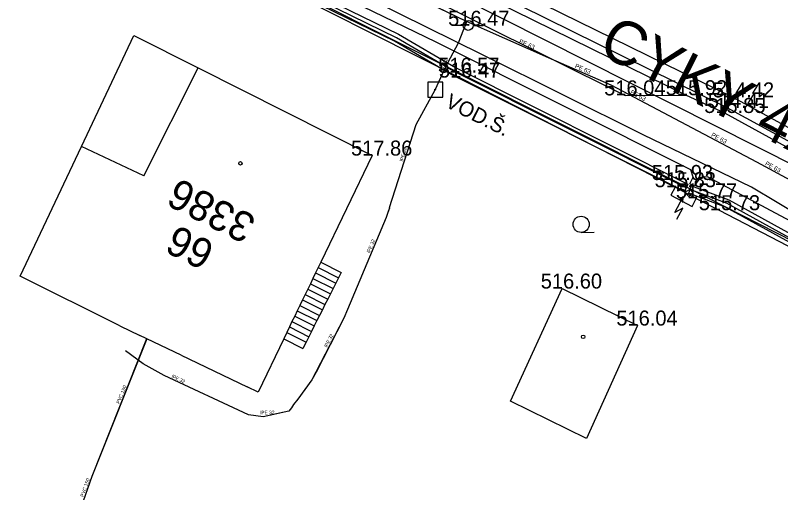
# Model space of a CAD drawing. Extents: x -668867 to -667827, y -1131943 to -1131019.
# Drawn here: x -668409.65 to -668371.34, y -1131519.34 to -1131495.48 of the extents above; entities that cross this region are included whole.
import ezdxf

# ---------------------------------------------------------------- set-up
doc = ezdxf.new("R2010")
doc.units = 0
for name, color, linetype in [('G_Bod_tecka', 7, 'Continuous'), ('G_Bod_vyska', 7, 'Continuous'), ('G_Budovy-znacky', 7, 'Continuous'), ('G_Budovy_Objekty', 7, 'Continuous'), ('G_Budovy_vstupy', 7, 'Continuous'), ('G_Cesty_Schody', 7, 'Continuous'), ('G_Cisla_orientacni', 7, 'Continuous'), ('G_Cisla_popisna', 7, 'Continuous'), ('G_Plochy_zpevnene', 7, 'Continuous'), ('G_Ploty', 7, 'Continuous'), ('G_Poznamky_odkaz', 7, 'Continuous'), ('G_Site-Rozvadece', 7, 'Continuous'), ('G_Site-Sachty_N', 7, 'Continuous'), ('G_Site-vodovod', 7, 'Continuous'), ('G_Z_CHRANICKA-TEPLOVOD_kotovane', 7, 'Continuous'), ('G_Z_ELsilove_podz_kotovane', 7, 'Continuous'), ('G_Z_ELsilove_zrusene', 7, 'Continuous'), ('G_Z_KANAL_podz_kotovane', 7, 'Continuous'), ('G_Z_SPOJE_podz_geodeticky', 7, 'Continuous'), ('G_Z_VODA_podz_kotovane', 7, 'Continuous'), ('G_Zelen-Znacky', 7, 'Continuous'), ('Vrstva 1', 7, 'Continuous'), ('Vrstva 18', 7, 'Continuous'), ('Vrstva 26', 7, 'Continuous'), ('Vrstva 3', 7, 'Continuous'), ('Vrstva 4', 7, 'Continuous'), ('Vrstva 6', 7, 'Continuous')]:
    doc.layers.add(name, color=color, linetype=linetype)

msp = doc.modelspace()

# ---------------------------------------------------------------- linework, layer by layer
at = {"layer": 'G_Bod_tecka'}
for p, q in [((-668386.95, -1131496), (-668386.95, -1131496)), ((-668387.45, -1131498.35), (-668387.45, -1131498.35)), ((-668387.41, -1131498.59), (-668387.41, -1131498.59)), ((-668376.07, -1131499.47), (-668376.07, -1131499.47)), ((-668379.12, -1131499.48), (-668379.12, -1131499.48)), ((-668373.72, -1131499.58), (-668373.72, -1131499.58)), ((-668374.03, -1131500.11), (-668374.03, -1131500.11)), ((-668374.15, -1131500.36), (-668374.15, -1131500.36)), ((-668391.81, -1131502.49), (-668391.81, -1131502.49)), ((-668376.77, -1131503.71), (-668376.77, -1131503.71)), ((-668376.63, -1131504.07), (-668376.63, -1131504.07)), ((-668375.57, -1131504.63), (-668375.57, -1131504.63)), ((-668374.42, -1131505.22), (-668374.42, -1131505.22)), ((-668382.28, -1131509.14), (-668382.28, -1131509.14)), ((-668378.51, -1131510.99), (-668378.51, -1131510.99))]:
    msp.add_line(p, q, dxfattribs=at)
at = {"layer": 'G_Budovy-znacky'}
for centre in [(-668398.38, -1131502.88), (-668381.23, -1131511.55)]:
    msp.add_circle(centre, 0.0875, dxfattribs=at)
at = {"layer": 'G_Budovy_Objekty'}
for p, q in [((-668406.34, -1131502.03), (-668403.72, -1131496.48)), ((-668403.72, -1131496.48), (-668400.49, -1131498.11)), ((-668403.21, -1131503.5), (-668400.49, -1131498.11)), ((-668400.49, -1131498.11), (-668391.79, -1131502.49)), ((-668409.4, -1131508.52), (-668406.34, -1131502.03)), ((-668403.21, -1131503.5), (-668406.34, -1131502.03)), ((-668404.41, -1131511.01), (-668409.4, -1131508.52)), ((-668384.86, -1131514.77), (-668382.28, -1131509.14)), ((-668382.28, -1131509.14), (-668378.51, -1131510.99)), ((-668378.51, -1131510.99), (-668381.07, -1131516.63)), ((-668401.35, -1131512.47), (-668403.42, -1131511.48)), ((-668397.5, -1131514.32), (-668398.04, -1131514.06)), ((-668381.07, -1131516.63), (-668384.86, -1131514.77))]:
    msp.add_line(p, q, dxfattribs=at)
msp.add_lwpolyline([(-668391.79, -1131502.49), (-668394.36, -1131507.82), (-668394.49, -1131508.09), (-668394.62, -1131508.36), (-668394.75, -1131508.63), (-668394.88, -1131508.9), (-668395.01, -1131509.17), (-668395.14, -1131509.44), (-668395.27, -1131509.71), (-668395.4, -1131509.98), (-668395.54, -1131510.25), (-668395.66, -1131510.52), (-668395.8, -1131510.79), (-668395.93, -1131511.06), (-668396.06, -1131511.33), (-668396.21, -1131511.65), (-668397.5, -1131514.32)], dxfattribs=at)
at = {"layer": 'G_Budovy_vstupy'}
for p, q in [((-668404.41, -1131511.01), (-668403.42, -1131511.48)), ((-668401.35, -1131512.47), (-668398.04, -1131514.06))]:
    msp.add_line(p, q, dxfattribs=at)
at = {"layer": 'G_Cesty_Schody'}
for p, q in [((-668394.36, -1131507.82), (-668393.34, -1131508.33)), ((-668394.49, -1131508.09), (-668393.48, -1131508.6)), ((-668394.75, -1131508.63), (-668393.74, -1131509.13)), ((-668394.62, -1131508.36), (-668393.61, -1131508.87)), ((-668394.88, -1131508.9), (-668393.88, -1131509.4)), ((-668395.01, -1131509.17), (-668394.01, -1131509.67)), ((-668395.27, -1131509.71), (-668394.28, -1131510.21)), ((-668395.14, -1131509.44), (-668394.15, -1131509.94)), ((-668395.4, -1131509.98), (-668394.42, -1131510.48)), ((-668395.66, -1131510.52), (-668394.69, -1131511.01)), ((-668395.54, -1131510.25), (-668394.55, -1131510.74)), ((-668395.8, -1131510.79), (-668394.82, -1131511.28)), ((-668396.06, -1131511.33), (-668395.09, -1131511.82)), ((-668395.93, -1131511.06), (-668394.96, -1131511.55)), ((-668396.21, -1131511.65), (-668395.25, -1131512.13))]:
    msp.add_line(p, q, dxfattribs=at)
for points in [[(-668373.72, -1131499.58), (-668384.03, -1131494.52)], [(-668374.03, -1131500.11), (-668384.37, -1131495)], [(-668365.58, -1131504.02), (-668373.72, -1131499.58)], [(-668365.86, -1131504.54), (-668374.03, -1131500.11)], [(-668393.34, -1131508.33), (-668393.48, -1131508.6), (-668393.61, -1131508.87), (-668393.74, -1131509.13), (-668393.88, -1131509.4), (-668394.01, -1131509.67), (-668394.15, -1131509.94), (-668394.28, -1131510.21), (-668394.42, -1131510.48), (-668394.55, -1131510.74), (-668394.69, -1131511.01), (-668394.82, -1131511.28), (-668394.96, -1131511.55), (-668395.09, -1131511.82), (-668395.25, -1131512.13)]]:
    msp.add_lwpolyline(points, dxfattribs=at)
at = {"layer": 'G_Plochy_zpevnene'}
for points in [[(-668392.34, -1131491.47), (-668376.07, -1131499.47)], [(-668387.45, -1131498.35), (-668398.14, -1131492.99)], [(-668390.42, -1131493.85), (-668379.12, -1131499.48)], [(-668376.77, -1131503.71), (-668387.45, -1131498.35)], [(-668379.12, -1131499.48), (-668376.07, -1131499.47)], [(-668376.07, -1131499.47), (-668374.15, -1131500.36)], [(-668374.15, -1131500.36), (-668365.1, -1131505.32)], [(-668368.92, -1131507.7), (-668376.77, -1131503.71)]]:
    msp.add_lwpolyline(points, dxfattribs=at)
at = {"layer": 'G_Ploty'}
for points in [[(-668398.28, -1131493.1), (-668387.41, -1131498.59)], [(-668387.41, -1131498.59), (-668376.63, -1131504.07)], [(-668375.57, -1131504.63), (-668374.42, -1131505.22), (-668370.16, -1131507.43)]]:
    msp.add_lwpolyline(points, dxfattribs=at)
at = {"layer": 'G_Site-Rozvadece'}
for p, q in [((-668376.636, -1131505.33), (-668376.22, -1131504.56)), ((-668376.22, -1131504.56), (-668376.433, -1131504.723)), ((-668376.24, -1131504.828), (-668376.22, -1131504.56)), ((-668376.238, -1131505.119), (-668376.636, -1131505.33)), ((-668376.535, -1131505.67), (-668376.238, -1131505.119))]:
    msp.add_line(p, q, dxfattribs=at)
msp.add_lwpolyline([(-668376.63, -1131504.07), (-668376.84, -1131504.47), (-668375.78, -1131505.03), (-668375.57, -1131504.63)], close=True, dxfattribs=at)
at = {"layer": 'G_Site-Sachty_N'}
msp.add_lwpolyline([(-668389.005, -1131499.565), (-668388.255, -1131499.565), (-668388.255, -1131498.815), (-668389.005, -1131498.815)], close=True, dxfattribs=at)
msp.add_circle((-668388.63, -1131499.19), 0.02, dxfattribs=at)
at = {"layer": 'G_Site-vodovod'}
for p, q in [((-668387.23, -1131495.98), (-668387.73, -1131495.98)), ((-668386.73, -1131495.98), (-668386.23, -1131495.98))]:
    msp.add_line(p, q, dxfattribs=at)
msp.add_circle((-668386.98, -1131495.98), 0.25, dxfattribs=at)
at = {"layer": 'G_Z_CHRANICKA-TEPLOVOD_kotovane'}
msp.add_lwpolyline([(-668410.158, -1131487.078), (-668401.326, -1131490.929), (-668398.019, -1131492.557), (-668397.119, -1131493.167), (-668390.475, -1131496.424), (-668387.615, -1131498.094), (-668375.985, -1131503.924), (-668376.039, -1131504.032), (-668376.165, -1131504.282), (-668376.212, -1131504.258), (-668387.805, -1131498.446), (-668390.665, -1131496.776), (-668397.321, -1131493.513), (-668398.221, -1131492.903), (-668401.494, -1131491.291), (-668410.322, -1131487.443)], dxfattribs=at)
for points in [[(-668376.212, -1131504.258), (-668376.362, -1131504.108), (-668376.163, -1131503.908), (-668376.039, -1131504.032), (-668375.878, -1131504.193), (-668375.738, -1131504.333), (-668375.827, -1131504.421), (-668375.938, -1131504.532)], [(-668375.807, -1131504.002), (-668373.946, -1131504.698), (-668365.31, -1131509.451), (-668363.049, -1131510.498), (-668361.103, -1131510.859), (-668358.236, -1131512.384), (-668356.161, -1131514.177), (-668354.384, -1131515.656), (-668350.323, -1131518.056), (-668350.308, -1131518.065), (-668350.329, -1131518.101), (-668350.403, -1131518.225), (-668350.512, -1131518.409), (-668350.64, -1131518.333), (-668354.616, -1131515.984), (-668356.419, -1131514.483), (-668358.464, -1131512.716), (-668361.237, -1131511.241), (-668363.171, -1131510.882), (-668365.49, -1131509.809), (-668374.114, -1131505.062), (-668375.827, -1131504.421), (-668375.947, -1131504.376), (-668375.878, -1131504.193)]]:
    msp.add_lwpolyline(points, close=True, dxfattribs=at)
at = {"layer": 'G_Z_ELsilove_podz_kotovane'}
msp.add_lwpolyline([(-668365.4, -1131509.63), (-668374.03, -1131504.88), (-668375.877, -1131504.189), (-668376.15, -1131504.32), (-668376.075, -1131504.103), (-668387.71, -1131498.27), (-668390.57, -1131496.6), (-668397.22, -1131493.34), (-668398.12, -1131492.73), (-668401.41, -1131491.11), (-668410.24, -1131487.26)], dxfattribs=at)
at = {"layer": 'G_Z_ELsilove_zrusene'}
msp.add_lwpolyline([(-668350.182, -1131518.108), (-668350.108, -1131517.901), (-668350.299, -1131517.55), (-668356.046, -1131514.01), (-668357.936, -1131512.908), (-668360.624, -1131511.341), (-668363.01, -1131509.949), (-668375.01, -1131503.554), (-668375.368, -1131503.6), (-668375.669, -1131504.004), (-668375.89, -1131503.906), (-668375.724, -1131503.561), (-668375.842, -1131503.195), (-668388.582, -1131496.815), (-668412.105, -1131485.428), (-668430.362, -1131476.814), (-668430.721, -1131476.984), (-668430.898, -1131477.252)], dxfattribs=at)
msp.add_lwpolyline([(-668350.182, -1131518.108), (-668350.108, -1131517.901), (-668350.299, -1131517.55), (-668356.046, -1131514.01), (-668357.936, -1131512.908), (-668360.624, -1131511.341), (-668363.01, -1131509.949), (-668375.01, -1131503.554), (-668375.368, -1131503.6), (-668375.669, -1131504.004), (-668375.89, -1131503.906), (-668375.724, -1131503.561), (-668375.842, -1131503.195), (-668388.582, -1131496.815), (-668412.105, -1131485.428), (-668430.362, -1131476.814), (-668430.721, -1131476.984), (-668430.898, -1131477.252)], dxfattribs=at)
at = {"layer": 'G_Z_KANAL_podz_kotovane'}
msp.add_lwpolyline([(-668403.07, -1131511.65), (-668405.81, -1131518.54), (-668409.26, -1131528.31)], dxfattribs=at)
at = {"layer": 'G_Z_SPOJE_podz_geodeticky'}
msp.add_lwpolyline([(-668349.32, -1131517.58), (-668357.19, -1131512.82), (-668364.95, -1131508.46), (-668370.24, -1131505.6), (-668372.81, -1131504.07), (-668378.23, -1131501.46), (-668386.26, -1131497.45), (-668391.81, -1131494.72), (-668399.75, -1131490.66), (-668405.33, -1131488.23), (-668413.45, -1131484.15), (-668418.92, -1131481.51), (-668421.63, -1131480.32)], dxfattribs=at)
at = {"layer": 'G_Z_VODA_podz_kotovane'}
for points in [[(-668348.05, -1131516.38), (-668350.06, -1131515.09), (-668351.98, -1131514.01), (-668357.52, -1131510.89), (-668360.49, -1131509.3), (-668363.19, -1131507.87), (-668365.13, -1131506.85), (-668366.19, -1131506.29), (-668369.23, -1131504.62), (-668370.84, -1131503.73), (-668372.54, -1131502.82), (-668375.76, -1131501.12), (-668379.83, -1131498.97), (-668382.96, -1131497.6), (-668386.17, -1131496.18), (-668387.06, -1131495.79), (-668400.74, -1131489.18), (-668402.16, -1131488.49), (-668407.29, -1131486.52), (-668407.8, -1131486.32), (-668411.48, -1131484.44)], [(-668387.06, -1131495.79), (-668387.1, -1131495.92), (-668387.21, -1131496.19), (-668387.48, -1131496.87), (-668388.02, -1131497.87), (-668388.18, -1131498.2), (-668388.64, -1131499.19), (-668388.65, -1131499.22), (-668389.6, -1131500.95), (-668390.93, -1131505.11), (-668390.92, -1131505.11), (-668391.02, -1131505.39), (-668391.08, -1131505.58), (-668393.03, -1131510.19), (-668393.21, -1131510.62), (-668394.6, -1131513.32), (-668394.8, -1131513.71), (-668395.51, -1131514.67), (-668395.72, -1131514.94), (-668395.83, -1131515.1), (-668395.96, -1131515.27), (-668396.8, -1131515.46), (-668396.86, -1131515.47), (-668397.25, -1131515.56), (-668397.97, -1131515.45), (-668402.2, -1131513.49), (-668403.24, -1131512.9), (-668404.13, -1131512.26)]]:
    msp.add_lwpolyline(points, dxfattribs=at)
at = {"layer": 'G_Zelen-Znacky'}
msp.add_line((-668381.332, -1131506.33), (-668380.682, -1131506.327), dxfattribs=at)
msp.add_circle((-668381.332, -1131505.927), 0.403, dxfattribs=at)
at = {"layer": 'Vrstva 1'}
msp.add_line((-668389.02, -1131493.74), (-668363.31, -1131506.7), dxfattribs=at)
at = {"layer": 'Vrstva 18'}
msp.add_lwpolyline([(-668403.074, -1131511.649), (-668405.81, -1131518.54), (-668409.26, -1131528.31)], dxfattribs=at)
at = {"layer": 'Vrstva 26'}
for points in [[(-668348.05, -1131516.38), (-668350.06, -1131515.09), (-668351.977, -1131514.012), (-668357.523, -1131510.893), (-668360.488, -1131509.3), (-668363.191, -1131507.873), (-668365.129, -1131506.85), (-668366.19, -1131506.29), (-668369.234, -1131504.617), (-668370.842, -1131503.733), (-668372.545, -1131502.818), (-668375.759, -1131501.116), (-668379.826, -1131498.975), (-668382.958, -1131497.596), (-668386.17, -1131496.182), (-668387.06, -1131495.79), (-668400.741, -1131489.177), (-668402.16, -1131488.49), (-668407.288, -1131486.517), (-668407.8, -1131486.32), (-668411.483, -1131484.438)], [(-668387.06, -1131495.79), (-668387.1, -1131495.92), (-668387.209, -1131496.193), (-668387.48, -1131496.87), (-668388.02, -1131497.87), (-668388.178, -1131498.2), (-668388.638, -1131499.19), (-668388.646, -1131499.219), (-668389.6, -1131500.95), (-668390.929, -1131505.107), (-668390.924, -1131505.114), (-668391.02, -1131505.392), (-668391.08, -1131505.58), (-668393.03, -1131510.194), (-668393.21, -1131510.62), (-668394.598, -1131513.318), (-668394.8, -1131513.71), (-668395.512, -1131514.667), (-668395.717, -1131514.943), (-668395.832, -1131515.098), (-668395.96, -1131515.27), (-668396.802, -1131515.459), (-668396.857, -1131515.472), (-668397.25, -1131515.56), (-668397.97, -1131515.45), (-668402.2, -1131513.49), (-668403.24, -1131512.9), (-668404.13, -1131512.26)]]:
    msp.add_lwpolyline(points, dxfattribs=at)
at = {"layer": 'Vrstva 6'}
msp.add_line((-668387.1, -1131495.92), (-668387.1, -1131495.92), dxfattribs=at)

# ---------------------------------------------------------------- texts
at = {"layer": 'G_Bod_vyska'}
for s, p in [('516.47', (-668387.986, -1131496)), ('516.57', (-668388.486, -1131498.35)), ('516.47', (-668388.446, -1131498.59)), ('516.04', (-668380.178, -1131499.48)), ('515.92', (-668377.094, -1131499.47)), ('514.42', (-668374.742, -1131499.58)), ('514.41', (-668374.991, -1131500.11)), ('515.85', (-668375.172, -1131500.36)), ('517.86', (-668392.846, -1131502.49)), ('515.93', (-668377.794, -1131503.71)), ('515.83', (-668377.652, -1131504.07)), ('515.77', (-668376.592, -1131504.63)), ('515.73', (-668375.442, -1131505.22)), ('516.60', (-668383.351, -1131509.14)), ('516.04', (-668379.568, -1131510.99))]:
    msp.add_text(s, height=0.75, dxfattribs=at).set_placement(p)
at = {"layer": 'G_Cisla_orientacni'}
msp.add_text('66', height=1.5, rotation=153.2755, dxfattribs=at).set_placement((-668399.574, -1131506.923))
at = {"layer": 'G_Cisla_popisna'}
msp.add_text('3386', height=1.5, rotation=153.2755, dxfattribs=at).set_placement((-668397.508, -1131505.589))
at = {"layer": 'G_Poznamky_odkaz'}
msp.add_text('VOD.Š.', height=0.75, rotation=333.3542, dxfattribs=at).set_placement((-668388.183, -1131500.026))
at = {"layer": 'Vrstva 3'}
for s, height, rotation, p in [('CYKY 4x10', 2.1939, 333.1044, (-668380.572, -1131497.351)), ('PVC 150', 0.1755, 68.2933, (-668404.431, -1131514.922)), ('PVC 150', 0.1755, 70.5807, (-668406.233, -1131519.579))]:
    msp.add_text(s, height=height, rotation=rotation, dxfattribs=at).set_placement(p)
at = {"layer": 'Vrstva 4'}
for s, height, rotation, p in [('PE 63', 0.2194, 336.2652, (-668384.46, -1131496.858)), ('lPE 32', 0.1755, 65.116, (-668388.302, -1131498.333)), ('PE 63', 0.2194, 336.2124, (-668381.665, -1131498.088)), ('PE 63', 0.2194, 332.1828, (-668378.897, -1131499.385)), ('PE 63', 0.2194, 332.1828, (-668374.847, -1131501.523)), ('lPE 32', 0.1755, 72.2029, (-668390.255, -1131502.796)), ('PE 63', 0.2194, 331.3417, (-668372.147, -1131502.954)), ('lPE 32', 0.1755, 67.0752, (-668391.906, -1131507.378)), ('lPE 32', 0.1755, 62.7688, (-668394.041, -1131512.099)), ('lPE 32', 0.1755, 335.1368, (-668401.842, -1131513.588)), ('lPE 32', 0.1755, 0.7104, (-668397.387, -1131515.428))]:
    msp.add_text(s, height=height, rotation=rotation, dxfattribs=at).set_placement(p)

doc.saveas('drawing.dxf')
